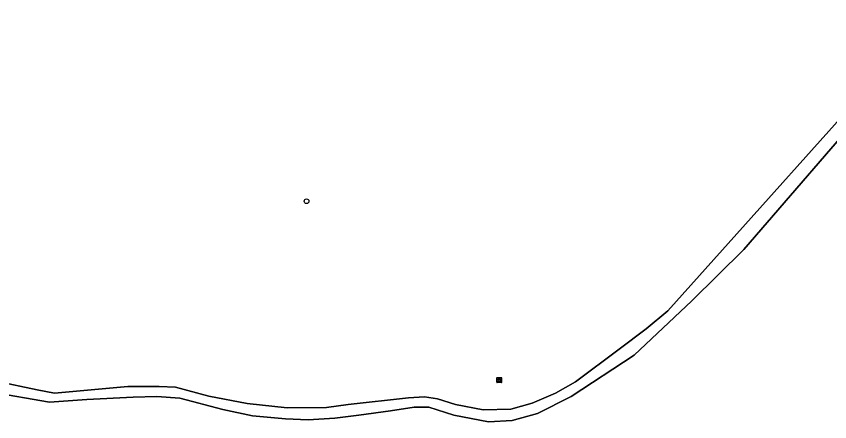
# Model space of a CAD drawing. Extents: x 160203 to 161530, y 379528 to 381797.
# Drawn here: x 160611 to 160779.2, y 379690.5 to 379774.3 of the extents above; entities that cross this region are included whole.
import ezdxf

# ---------------------------------------------------------------- set-up
doc = ezdxf.new("R2010")
doc.units = 0
for name, color, linetype in [('IMGEO_Boom', 7, 'Continuous'), ('IMGEO_Grasland_overig', 7, 'Continuous'), ('IMGEO_Rijbaan_lokaal_onverhard', 7, 'Continuous'), ('IMGEO_Rioolput', 7, 'Continuous')]:
    doc.layers.add(name, color=color, linetype=linetype)

msp = doc.modelspace()

# ---------------------------------------------------------------- linework, layer by layer
at = {"layer": 'IMGEO_Boom'}
msp.add_circle((160671.06, 379736.08), 0.489, dxfattribs=at)
at = {"layer": 'IMGEO_Grasland_overig'}
for points in [[(160816.73, 379790.12), (160761.44, 379726.07), (160750.73, 379715.5), (160738.77, 379704.23), (160725.77, 379695.67), (160718.78, 379692.17), (160713.54, 379690.74), (160708.65, 379690.47), (160701.5, 379691.86), (160696.37, 379693.46), (160693.32, 379693.46), (160688.41, 379692.74), (160681.84, 379691.8), (160676.92, 379691.22), (160671.38, 379690.87), (160666.73, 379691.04), (160659.89, 379691.67), (160653.74, 379693.01), (160644.84, 379695.34), (160640.1, 379695.69), (160635.23, 379695.52), (160625.62, 379695.07), (160617.93, 379694.49), (160605.92, 379696.56)], [(160606.84, 379698.83), (160615.35, 379697.05), (160618.93, 379696.38), (160634.09, 379697.73), (160640.59, 379697.76), (160643.98, 379697.62), (160650.82, 379695.78), (160658.81, 379694.25), (160667.03, 379693.35), (160675.17, 379693.41), (160679.64, 379694.03), (160692.17, 379695.42), (160695.42, 379695.61), (160698.16, 379695.19), (160701.84, 379694.03), (160707.57, 379692.93), (160713.3, 379693.1), (160717.74, 379694.32), (160722.54, 379696.38), (160726.64, 379698.72), (160735.73, 379705.46), (160741.26, 379709.7), (160745.79, 379713.4), (160796.26, 379769.76)]]:
    msp.add_lwpolyline(points, dxfattribs=at)
at = {"layer": 'IMGEO_Rijbaan_lokaal_onverhard'}
for points in [[(160605.92, 379696.56), (160617.93, 379694.49), (160625.62, 379695.07), (160635.23, 379695.52), (160640.1, 379695.69), (160644.84, 379695.34), (160653.74, 379693.01), (160659.89, 379691.67), (160666.73, 379691.04), (160671.38, 379690.87), (160676.92, 379691.22), (160681.84, 379691.8), (160688.41, 379692.74), (160693.32, 379693.46), (160696.37, 379693.46), (160701.5, 379691.86), (160708.65, 379690.47), (160713.54, 379690.74), (160718.78, 379692.17), (160725.77, 379695.67), (160738.77, 379704.23), (160750.73, 379715.5), (160761.44, 379726.07), (160816.73, 379790.12)], [(160796.26, 379769.76), (160745.79, 379713.4), (160741.26, 379709.7), (160735.73, 379705.46), (160726.64, 379698.72), (160722.54, 379696.38), (160717.74, 379694.32), (160713.3, 379693.1), (160707.57, 379692.93), (160701.84, 379694.03), (160698.16, 379695.19), (160695.42, 379695.61), (160692.17, 379695.42), (160679.64, 379694.03), (160675.17, 379693.41), (160667.03, 379693.35), (160658.81, 379694.25), (160650.82, 379695.78), (160643.98, 379697.62), (160640.59, 379697.76), (160634.09, 379697.73), (160618.93, 379696.38), (160615.35, 379697.05), (160606.84, 379698.83)]]:
    msp.add_lwpolyline(points, dxfattribs=at)
at = {"layer": 'IMGEO_Rioolput'}
for p, q in [((160710.4, 379698.66), (160710.4, 379699.52)), ((160710.48, 379699.59), (160711.33, 379699.59)), ((160711.33, 379698.59), (160710.48, 379698.59)), ((160710.66, 379699.08), (160710.66, 379699.1)), ((160710.7, 379699.13), (160711.1, 379699.13)), ((160711.1, 379699.05), (160710.7, 379699.05)), ((160710.89, 379699.37), (160710.91, 379699.37)), ((160710.91, 379698.81), (160710.89, 379698.81)), ((160711.14, 379699.1), (160711.14, 379699.08)), ((160711.4, 379699.52), (160711.4, 379698.66))]:
    msp.add_line(p, q, dxfattribs=at)
for points in [[(160710.4, 379698.66), (160710.4, 379699.52)], [(160710.48, 379699.59), (160711.33, 379699.59)], [(160711.33, 379698.59), (160710.48, 379698.59)], [(160711.4, 379699.52), (160711.4, 379698.66)]]:
    msp.add_lwpolyline(points, dxfattribs=at)
for centre, radius, start, end in [((160710.48, 379699.52), 0.0765, 91.552, 178.448), ((160710.48, 379699.52), 0.0765, 91.552, 178.448), ((160710.48, 379698.67), 0.0765, 181.552, 268.448), ((160710.48, 379698.67), 0.0765, 181.552, 268.448), ((160710.7, 379699.09), 0.0403, 85.8775, 175.7526), ((160710.7, 379699.08), 0.0366, 178.938, 274.7102), ((160711.11, 379699.1), 0.0386, 1.7309, 96.639), ((160711.1, 379699.09), 0.043, 264.8664, 352.4533), ((160711.33, 379699.52), 0.0765, 1.552, 88.448), ((160711.33, 379699.52), 0.0765, 1.552, 88.448), ((160711.33, 379698.67), 0.0765, 271.552, 358.448), ((160711.33, 379698.67), 0.0765, 271.552, 358.448)]:
    msp.add_arc(centre, radius, start, end, dxfattribs=at)
for centre, major_axis, ratio, start_param, end_param in [((160710.89, 379699.09), (-0.387, 0.002), 0.722429, 4.712389, 7.853982), ((160710.91, 379699.09), (-0.39, 0.002), 0.717154, 1.570796, 4.712389)]:
    msp.add_ellipse(centre, major_axis=major_axis, ratio=ratio, start_param=start_param, end_param=end_param, dxfattribs=at)

doc.saveas('drawing.dxf')
